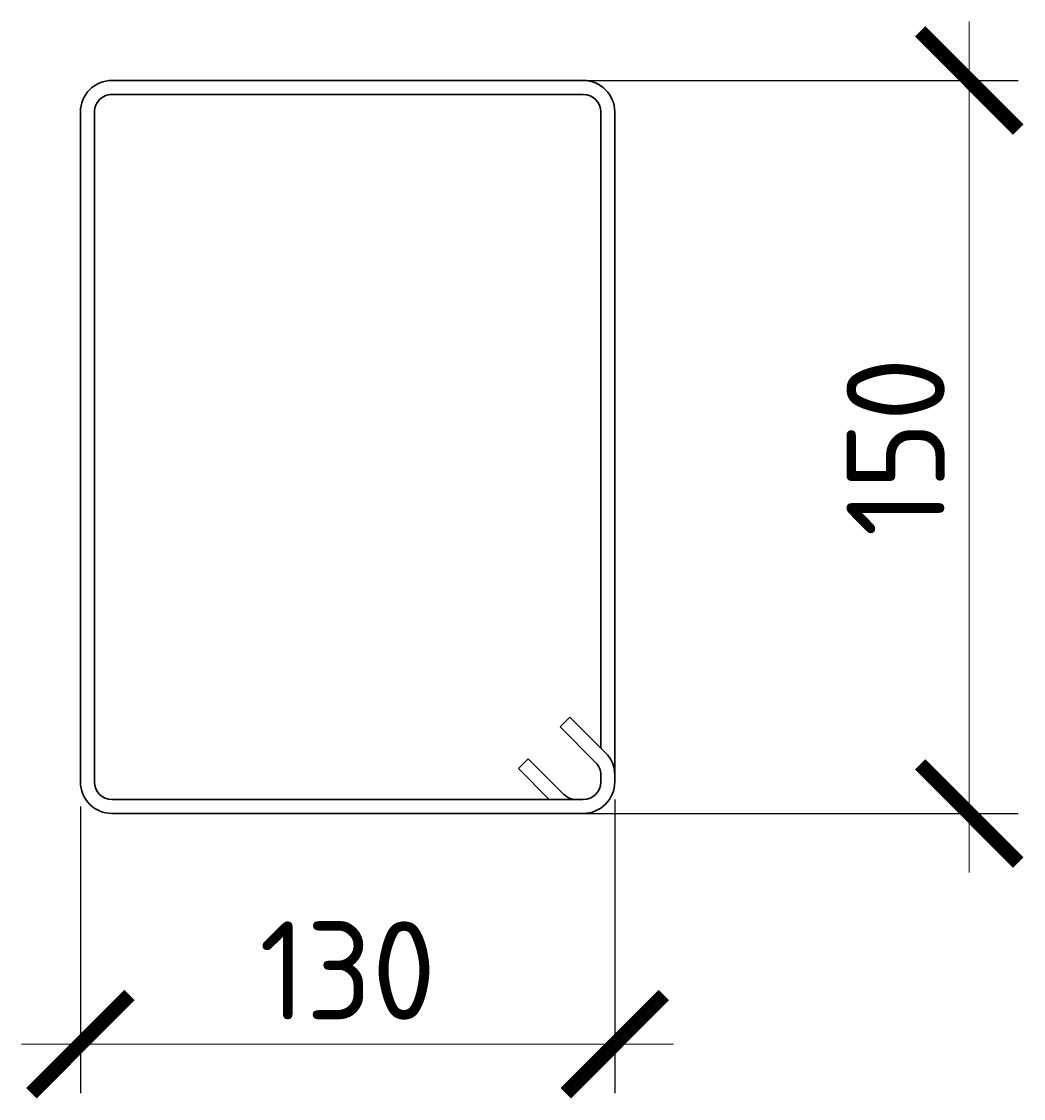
# Model space of a CAD drawing. Header units: millimetres. Extents: x -5898314 to 1055204, y -720802 to 1562611.
# Tile 360 of 362: x 566727 to 569279, y 53087 to 55828. Entities that reach past the tile are written whole.
import ezdxf

# ---------------------------------------------------------------- set-up
doc = ezdxf.new("R2010")
doc.units = ezdxf.units.MM
doc.layers.add('RAZMER', color=100, linetype='Continuous', lineweight=15)
doc.styles.add('GOST 2.304', font='CS_Gost2304.shx')
doc.styles.add('ГОСТ', font='GOST_Common.ttf')
doc.dimstyles.new('ГОСТ', dxfattribs={"dimscale": 0, "dimtxt": 2.5, "dimasz": 2.5, "dimexe": 1.25, "dimexo": 0.625, "dimtad": 1, "dimdec": 0, "dimtxsty": 'ГОСТ', "dimblk": 'ARCHTICK', "dimcen": 2.5, "dimdle": 1.5, "dimclrd": 256, "dimclre": 256, "dimclrt": 256, "dimadec": 0, "dimazin": 0, "dimtfac": 1, "dimtdec": 0, "dimtmove": 1, "dimatfit": 3, "dimfxl": 2, "dimtfill": 1, "dimlwd": -1, "dimarcsym": 0})

# ---------------------------------------------------------------- blocks, each defined once
blk = doc.blocks.new('*U57')
at = {"color": 0, "linetype": 'ByBlock', "lineweight": -2}
for p, q in [((349.38, 513.57), (12.5, 513.57)), ((349.38, 503.57), (12.5, 503.57)), ((36.81, 503.58), (58.87, 481.53)), ((51.79, 474.46), (26.34, 499.91)), ((-10, 491.07), (-10, 12.5)), ((-10, 486.07), (-10, 491.07)), ((0, 486.07), (0, 491.07)), ((361.88, 12.5), (361.88, 491.07)), ((371.88, 12.5), (371.88, 491.07)), ((3.66, 477.24), (29.12, 451.78)), ((58.87, 481.53), (51.79, 474.46)), ((22.05, 444.71), (-3.41, 470.16)), ((0, 466.75), (0, 12.5)), ((29.12, 451.78), (22.05, 444.71)), ((12.5, 0), (349.38, 0)), ((12.5, -10), (349.38, -10))]:
    blk.add_line(p, q, dxfattribs=at)
for centre, radius, start, end in [((12.5, 491.07), 22.5, 90, 180), ((349.38, 491.07), 22.5, 0, 90), ((12.5, 491.07), 12.5, 90, 180), ((17.5, 491.07), 12.5, 45, 90), ((349.38, 491.07), 12.5, 0, 90), ((12.5, 486.07), 22.5, 180, 225), ((12.5, 486.07), 12.5, 180, 225), ((12.5, 12.5), 22.5, 180, 270), ((12.5, 12.5), 12.5, 180, 270), ((349.38, 12.5), 12.5, 270, 0), ((349.38, 12.5), 22.5, 270, 0)]:
    blk.add_arc(centre, radius, start, end, dxfattribs=at)
at = {"style": 'GOST 2.304', "oblique": 15, "flags": 9}
for tag, p in [('ДИАМЕТР', (-52.84, -63.01)), ('ПОЗИЦИЯ', (-52.3, -58.02)), ('КЛАСС', (-52.95, -68.75)), ('ДЛИНА', (-52.54, -73.82)), ('МАССА', (-52.29, -78.27))]:
    blk.add_attdef(tag, p, '', height=2.5, dxfattribs=at)
blk = doc.blocks.new('_ArchTick')
at = {"color": 0, "linetype": 'ByBlock', "const_width": 0.15}
blk.add_lwpolyline([(-0.5, -0.5), (0.5, 0.5)], dxfattribs=at)
blk = doc.blocks.new('*D210')
at = {"layer": 'DEFPOINTS', "color": 0, "lineweight": 0, "transparency": 16777216}
for p in [(567262.9, 55678.3), (567557.2, 53812.3), (569140.5, 53812.3)]:
    blk.add_point(p, dxfattribs=at)
at = {"layer": 'RAZMER', "transparency": 16777216}
blk.add_line((569140.5, 55828.3), (569140.5, 53662.3), dxfattribs=at)
at = {"layer": 'RAZMER', "lineweight": -2, "transparency": 16777216}
for p, q in [((567325.4, 55678.3), (569265.5, 55678.3)), ((567619.7, 53812.3), (569265.5, 53812.3))]:
    blk.add_line(p, q, dxfattribs=at)
at = {"layer": 'RAZMER', "transparency": 16777216, "xscale": 250, "yscale": 250, "zscale": 250}
for p, rotation in [((569140.5, 55678.3), 90), ((569140.5, 53812.3), 270)]:
    blk.add_blockref('_ArchTick', p, dxfattribs=dict(at, rotation=rotation))
at = {"layer": 'RAZMER', "transparency": 16777216, "insert": (568953, 54745.3), "char_height": 250, "attachment_point": 5, "rotation": 90, "style": 'ГОСТ', "bg_fill": 3, "box_fill_scale": 1.1, "bg_fill_color": 256, "bg_fill_true_color": 13158600, "bg_fill_transparency": 0}
blk.add_mtext('150', dxfattribs=at)
blk = doc.blocks.new('*D211')
at = {"layer": 'DEFPOINTS', "color": 0, "lineweight": 0, "transparency": 16777216}
for p in [(568237.7, 53910.3), (566876.7, 53892.5), (566876.7, 53225)]:
    blk.add_point(p, dxfattribs=at)
at = {"layer": 'RAZMER', "lineweight": -2, "transparency": 16777216}
for p, q in [((568237.7, 53847.8), (568237.7, 53100)), ((566876.7, 53830), (566876.7, 53100))]:
    blk.add_line(p, q, dxfattribs=at)
at = {"layer": 'RAZMER', "transparency": 16777216}
blk.add_line((568387.7, 53225), (566726.7, 53225), dxfattribs=at)
at = {"layer": 'RAZMER', "transparency": 16777216, "xscale": 250, "yscale": 250, "zscale": 250, "rotation": 180}
blk.add_blockref('_ArchTick', (566876.7, 53225), dxfattribs=at)
at = {"layer": 'RAZMER', "transparency": 16777216, "xscale": 250, "yscale": 250, "zscale": 250}
blk.add_blockref('_ArchTick', (568237.7, 53225), dxfattribs=at)
at = {"layer": 'RAZMER', "transparency": 16777216, "insert": (567557.2, 53412.5), "char_height": 250, "attachment_point": 5, "style": 'ГОСТ', "bg_fill": 3, "box_fill_scale": 1.1, "bg_fill_color": 256, "bg_fill_true_color": 13158600, "bg_fill_transparency": 0}
blk.add_mtext('130', dxfattribs=at)

msp = doc.modelspace()

# ---------------------------------------------------------------- block references
at = {"lineweight": 30, "xscale": 3.564, "yscale": 3.564, "zscale": 3.564, "rotation": 180}
msp.add_blockref('*U57', (568202.09, 55642.66), dxfattribs=at)

# ---------------------------------------------------------------- next in the draw order: dimensions: what is measured, and where the dimension line sits
at = {"layer": 'RAZMER'}
dim = msp.add_linear_dim(base=(569140.45, 53812.28), p1=(567262.9, 55678.3), p2=(567557.22, 53812.28), angle=90, text='150', dimstyle='ГОСТ', override={"dimlfac": 0.1, "dimrnd": 10}, dxfattribs=at)
dim.commit()
dim.dimension.update_dxf_attribs({"geometry": '*D210', "text_midpoint": (568952.95, 54745.29)})

# ---------------------------------------------------------------- next in the draw order: dimensions: what is measured, and where the dimension line sits
dim = msp.add_linear_dim(base=(566876.7, 53225.02), p1=(568237.73, 53910.29), p2=(566876.7, 53892.47), text='130', dimstyle='ГОСТ', override={"dimlfac": 0.1, "dimrnd": 10}, dxfattribs=at)
dim.commit()
dim.dimension.update_dxf_attribs({"geometry": '*D211', "text_midpoint": (567557.22, 53412.52)})

doc.saveas('drawing.dxf')
